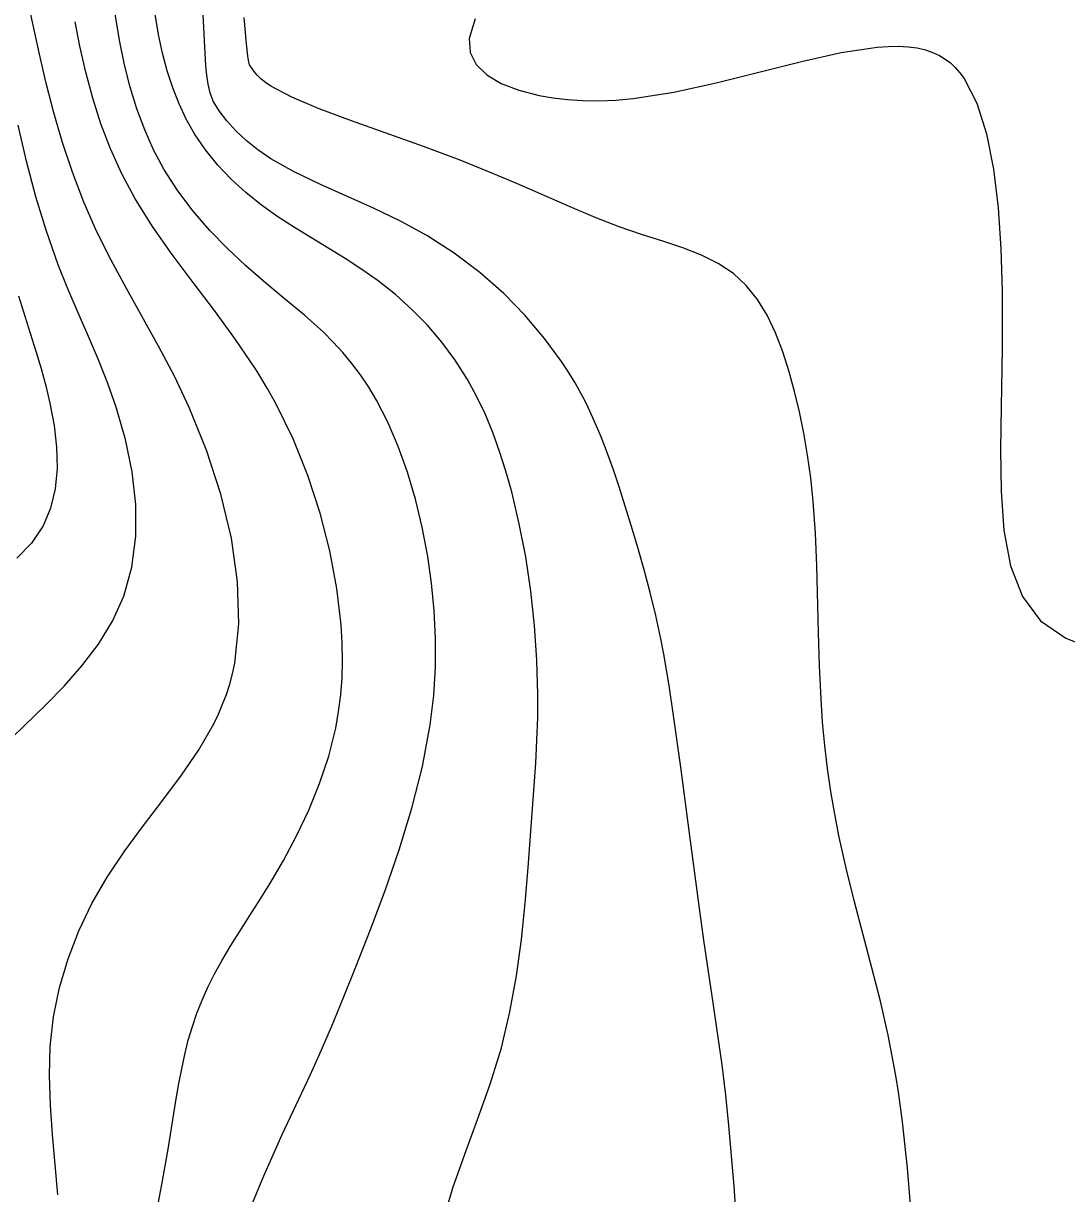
# Model space of a CAD drawing. Extents: x 2602990 to 2605851, y 618069 to 619180.
# Drawn here: x 2603682.64 to 2603713.71, y 618785.75 to 618820.61 of the extents above; entities that cross this region are included whole.
import ezdxf

# ---------------------------------------------------------------- set-up
doc = ezdxf.new("R2010")
doc.units = 0
for name, color, linetype in [('DTM Contours Major', 7, 'Continuous'), ('DTM Contours Minor', 7, 'Continuous'), ('Exist DTM QL2 LIDAR Elevation Point', 7, 'Continuous')]:
    doc.layers.add(name, color=color, linetype=linetype)

msp = doc.modelspace()

# ---------------------------------------------------------------- linework, layer by layer
at = {"layer": 'DTM Contours Major'}
for points in [[(2603688.287, 618818.287), (2603688.198, 618818.541), (2603688.137, 618818.798), (2603688.097, 618819.063), (2603688.072, 618819.347), (2603687.994, 618820.863)], [(2603703.863, 618785.068), (2603703.801, 618785.969), (2603703.729, 618786.874), (2603703.646, 618787.782), (2603703.552, 618788.687), (2603703.444, 618789.586), (2603703.362, 618790.202), (2603703.184, 618791.43), (2603702.903, 618793.299), (2603702.758, 618794.324), (2603702.48, 618796.406), (2603702.214, 618798.451), (2603702.012, 618799.927), (2603701.869, 618800.889), (2603701.791, 618801.357), (2603701.709, 618801.819), (2603701.62, 618802.275), (2603701.469, 618802.971), (2603701.302, 618803.656), (2603701.123, 618804.332), (2603700.934, 618804.997), (2603700.738, 618805.652), (2603700.376, 618806.803), (2603700.208, 618807.305), (2603700.032, 618807.8), (2603699.844, 618808.289), (2603699.639, 618808.773), (2603699.413, 618809.251), (2603699.303, 618809.467), (2603699.188, 618809.682), (2603699.067, 618809.896), (2603698.939, 618810.11), (2603698.805, 618810.324), (2603698.664, 618810.537), (2603698.16, 618811.225), (2603697.584, 618811.903), (2603696.941, 618812.559), (2603696.234, 618813.184), (2603695.469, 618813.765), (2603694.651, 618814.291), (2603693.867, 618814.716), (2603693.061, 618815.103), (2603691.46, 618815.821), (2603690.703, 618816.184), (2603690, 618816.571), (2603689.618, 618816.839), (2603689.271, 618817.12), (2603688.962, 618817.41), (2603688.693, 618817.704), (2603688.467, 618817.998), (2603688.287, 618818.287)]]:
    msp.add_lwpolyline(points, dxfattribs=at)
at = {"layer": 'DTM Contours Minor'}
for points in [[(2603695.148, 618784.959), (2603695.43, 618785.925), (2603695.78, 618786.926), (2603696.161, 618787.957), (2603696.537, 618789.015), (2603696.871, 618790.096), (2603697.128, 618791.164), (2603697.323, 618792.243), (2603697.469, 618793.325), (2603697.579, 618794.402), (2603697.667, 618795.468), (2603697.85, 618797.894), (2603697.895, 618798.574), (2603697.931, 618799.253), (2603697.954, 618799.933), (2603697.96, 618800.618), (2603697.932, 618801.642), (2603697.861, 618802.673), (2603697.748, 618803.7), (2603697.596, 618804.714), (2603697.405, 618805.702), (2603697.179, 618806.655), (2603697.008, 618807.266), (2603696.82, 618807.856), (2603696.613, 618808.425), (2603696.385, 618808.973), (2603696.134, 618809.499), (2603695.858, 618810.003), (2603695.496, 618810.572), (2603695.099, 618811.109), (2603694.669, 618811.615), (2603694.209, 618812.088), (2603693.72, 618812.529), (2603693.206, 618812.937), (2603692.719, 618813.279), (2603692.219, 618813.602), (2603690.705, 618814.526), (2603690.217, 618814.845), (2603689.728, 618815.196), (2603689.264, 618815.568), (2603688.827, 618815.965), (2603688.423, 618816.387), (2603688.056, 618816.839), (2603687.728, 618817.321), (2603687.484, 618817.753), (2603687.27, 618818.209), (2603687.083, 618818.69), (2603686.921, 618819.194), (2603686.781, 618819.723), (2603686.662, 618820.278), (2603686.514, 618821.176)], [(2603683.662, 618785.716), (2603683.586, 618786.616), (2603683.506, 618787.507), (2603683.441, 618788.39), (2603683.411, 618789.265), (2603683.436, 618790.131), (2603683.536, 618791.016), (2603683.713, 618791.888), (2603683.964, 618792.745), (2603684.286, 618793.581), (2603684.674, 618794.395), (2603685.128, 618795.182), (2603685.653, 618795.961), (2603686.216, 618796.719), (2603686.79, 618797.466), (2603687.347, 618798.213), (2603687.862, 618798.97), (2603688.308, 618799.748), (2603688.445, 618800.034), (2603688.57, 618800.325), (2603688.681, 618800.621), (2603688.779, 618800.924), (2603688.862, 618801.234), (2603688.931, 618801.553), (2603689.056, 618802.722), (2603689.016, 618803.971), (2603688.831, 618805.27), (2603688.517, 618806.589), (2603688.092, 618807.899), (2603687.574, 618809.171), (2603687.132, 618810.095), (2603686.663, 618810.988), (2603685.705, 618812.71), (2603685.249, 618813.554), (2603684.827, 618814.397), (2603684.438, 618815.283), (2603684.099, 618816.173), (2603683.803, 618817.061), (2603683.544, 618817.946), (2603683.315, 618818.822), (2603683.111, 618819.686), (2603682.853, 618820.876)], [(2603689.409, 618785.352), (2603689.796, 618786.283), (2603690.07, 618786.903), (2603690.347, 618787.509), (2603691.175, 618789.282), (2603691.442, 618789.872), (2603691.807, 618790.718), (2603692.167, 618791.592), (2603692.534, 618792.508), (2603692.97, 618793.616), (2603693.409, 618794.784), (2603693.83, 618795.994), (2603694.209, 618797.231), (2603694.525, 618798.477), (2603694.755, 618799.717), (2603694.856, 618800.586), (2603694.906, 618801.444), (2603694.91, 618802.288), (2603694.87, 618803.117), (2603694.791, 618803.932), (2603694.678, 618804.731), (2603694.514, 618805.598), (2603694.313, 618806.438), (2603694.076, 618807.244), (2603693.802, 618808.009), (2603693.494, 618808.726), (2603693.152, 618809.387), (2603692.92, 618809.773), (2603692.675, 618810.136), (2603692.417, 618810.479), (2603692.147, 618810.804), (2603691.864, 618811.113), (2603691.569, 618811.408), (2603691.29, 618811.665), (2603691.003, 618811.917), (2603690.406, 618812.414), (2603689.788, 618812.926), (2603689.249, 618813.398), (2603688.712, 618813.902), (2603688.189, 618814.439), (2603687.692, 618815.011), (2603687.232, 618815.619), (2603686.819, 618816.264), (2603686.514, 618816.837), (2603686.248, 618817.436), (2603686.018, 618818.058), (2603685.82, 618818.703), (2603685.651, 618819.369), (2603685.508, 618820.054), (2603685.368, 618820.884)], [(2603689.37, 618819.37), (2603689.348, 618819.451), (2603689.317, 618819.627), (2603689.279, 618820), (2603689.209, 618820.783)], [(2603696.089, 618820.742), (2603695.909, 618820.157), (2603695.942, 618819.743), (2603696.124, 618819.382), (2603696.439, 618819.075), (2603696.869, 618818.819), (2603697.395, 618818.614), (2603697.999, 618818.459), (2603698.408, 618818.387), (2603698.841, 618818.336), (2603699.297, 618818.307), (2603699.776, 618818.302), (2603700.277, 618818.322), (2603700.801, 618818.37), (2603702.007, 618818.562), (2603703.273, 618818.841), (2603705.812, 618819.475), (2603706.995, 618819.735), (2603708.062, 618819.896), (2603708.387, 618819.919), (2603708.694, 618819.924), (2603708.983, 618819.91), (2603709.254, 618819.874), (2603709.508, 618819.815), (2603709.745, 618819.732), (2603709.922, 618819.647), (2603710.088, 618819.546), (2603710.244, 618819.427), (2603710.391, 618819.291), (2603710.528, 618819.138), (2603710.655, 618818.967), (2603711.036, 618818.234), (2603711.323, 618817.321), (2603711.527, 618816.267), (2603711.663, 618815.11), (2603711.744, 618813.888), (2603711.782, 618812.64), (2603711.789, 618812.062), (2603711.787, 618810.911), (2603711.761, 618809.195), (2603711.739, 618807.916), (2603711.753, 618806.674), (2603711.84, 618805.506), (2603712.039, 618804.449), (2603712.39, 618803.54), (2603712.931, 618802.815), (2603713.68, 618802.298), (2603714.593, 618801.941)], [(2603686.333, 618783.763), (2603686.755, 618786.023), (2603686.945, 618787.079), (2603687.189, 618788.575), (2603687.266, 618789.033), (2603687.349, 618789.473), (2603687.44, 618789.896), (2603687.547, 618790.318), (2603687.668, 618790.727), (2603687.804, 618791.124), (2603687.957, 618791.513), (2603688.127, 618791.896), (2603688.316, 618792.275), (2603688.555, 618792.708), (2603688.815, 618793.143), (2603689.379, 618794.034), (2603689.674, 618794.497), (2603689.971, 618794.977), (2603690.379, 618795.677), (2603690.77, 618796.412), (2603691.133, 618797.177), (2603691.456, 618797.969), (2603691.728, 618798.782), (2603691.936, 618799.613), (2603692.025, 618800.107), (2603692.088, 618800.607), (2603692.127, 618801.114), (2603692.141, 618801.629), (2603692.133, 618802.153), (2603692.101, 618802.688), (2603691.975, 618803.776), (2603691.766, 618804.893), (2603691.476, 618806.02), (2603691.109, 618807.139), (2603690.667, 618808.234), (2603690.154, 618809.286), (2603689.9, 618809.742), (2603689.652, 618810.154), (2603689.552, 618810.314), (2603688.956, 618811.196), (2603688.329, 618812.051), (2603687.691, 618812.889), (2603687.068, 618813.72), (2603686.48, 618814.553), (2603685.951, 618815.397), (2603685.564, 618816.125), (2603685.229, 618816.867), (2603684.943, 618817.62), (2603684.699, 618818.383), (2603684.492, 618819.155), (2603684.317, 618819.933), (2603684.179, 618820.653)], [(2603709.087, 618785.06), (2603708.972, 618786.506), (2603708.821, 618787.893), (2603708.761, 618788.34), (2603708.697, 618788.778), (2603708.627, 618789.209), (2603708.553, 618789.635), (2603708.473, 618790.055), (2603708.388, 618790.471), (2603708.159, 618791.483), (2603707.908, 618792.481), (2603707.392, 618794.443), (2603707.148, 618795.41), (2603706.931, 618796.369), (2603706.798, 618797.05), (2603706.683, 618797.73), (2603706.586, 618798.411), (2603706.505, 618799.097), (2603706.44, 618799.79), (2603706.391, 618800.492), (2603706.345, 618801.471), (2603706.316, 618802.463), (2603706.266, 618804.447), (2603706.224, 618805.421), (2603706.157, 618806.37), (2603706.084, 618807.069), (2603705.991, 618807.747), (2603705.879, 618808.403), (2603705.75, 618809.035), (2603705.605, 618809.643), (2603705.443, 618810.225), (2603705.25, 618810.829), (2603705.032, 618811.394), (2603704.783, 618811.916), (2603704.496, 618812.387), (2603704.164, 618812.804), (2603703.781, 618813.159), (2603703.332, 618813.456), (2603702.828, 618813.703), (2603702.274, 618813.917), (2603701.678, 618814.117), (2603701.044, 618814.323), (2603700.378, 618814.552), (2603699.666, 618814.827), (2603698.925, 618815.138), (2603697.351, 618815.824), (2603696.515, 618816.18), (2603695.645, 618816.532), (2603694.552, 618816.942), (2603692.403, 618817.707), (2603691.444, 618818.065), (2603690.627, 618818.408), (2603690, 618818.739), (2603689.842, 618818.849), (2603689.71, 618818.958), (2603689.6, 618819.065), (2603689.509, 618819.169), (2603689.434, 618819.271), (2603689.37, 618819.37)], [(2603682.307, 618799.344), (2603683.308, 618800.314), (2603683.849, 618800.869), (2603684.378, 618801.467), (2603684.868, 618802.112), (2603685.293, 618802.803), (2603685.628, 618803.545), (2603685.869, 618804.414), (2603685.982, 618805.331), (2603685.979, 618806.28), (2603685.874, 618807.247), (2603685.678, 618808.216), (2603685.402, 618809.174), (2603685.149, 618809.885), (2603684.868, 618810.586), (2603684.57, 618811.284), (2603684.264, 618811.986), (2603683.962, 618812.696), (2603683.673, 618813.42), (2603683.321, 618814.417), (2603683.008, 618815.445), (2603682.729, 618816.499), (2603682.48, 618817.575)], [(2603682.492, 618812.492), (2603682.835, 618811.383), (2603683.002, 618810.848), (2603683.16, 618810.324), (2603683.303, 618809.808), (2603683.426, 618809.298), (2603683.552, 618808.632), (2603683.625, 618807.98), (2603683.638, 618807.348), (2603683.582, 618806.743), (2603683.446, 618806.172), (2603683.224, 618805.642), (2603682.881, 618805.126), (2603682.44, 618804.674)]]:
    msp.add_lwpolyline(points, dxfattribs=at)
at = {"layer": 'Exist DTM QL2 LIDAR Elevation Point'}
for p, q in [((2603690, 618820), (2603690, 618820)), ((2603700, 618820), (2603700, 618820)), ((2603710, 618820), (2603710, 618820)), ((2603690, 618810), (2603690, 618810)), ((2603700, 618810), (2603700, 618810)), ((2603710, 618810), (2603710, 618810)), ((2603690, 618800), (2603690, 618800)), ((2603700, 618800), (2603700, 618800)), ((2603710, 618800), (2603710, 618800)), ((2603690, 618790), (2603690, 618790)), ((2603700, 618790), (2603700, 618790)), ((2603710, 618790), (2603710, 618790))]:
    msp.add_line(p, q, dxfattribs=at)

doc.saveas('drawing.dxf')
